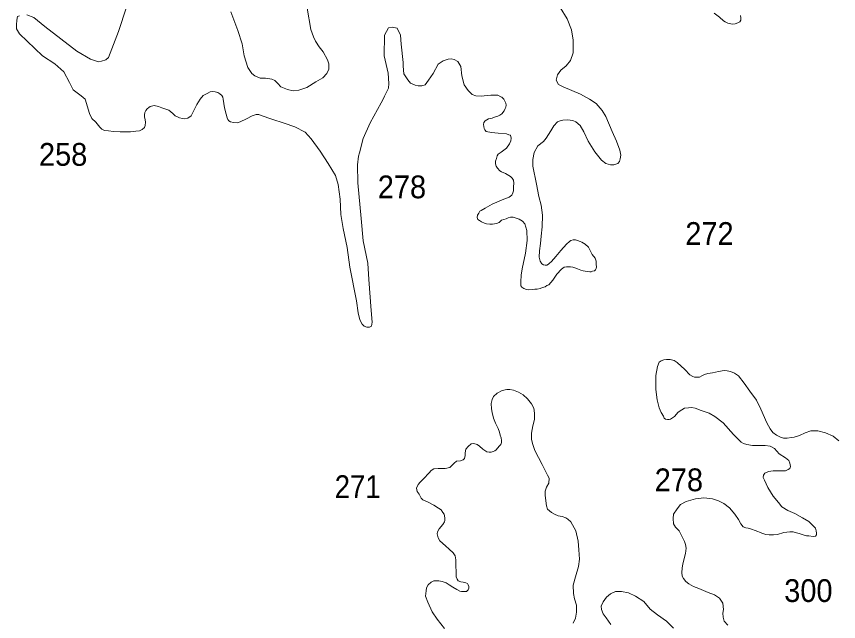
# Model space of a CAD drawing. Extents: x 445.4 to 500, y 8728.7 to 8784.
# Drawn here: x 488.29 to 494.06, y 8752.65 to 8756.9 of the extents above; entities that cross this region are included whole.
import ezdxf
from ezdxf.enums import TextEntityAlignment as Align

# ---------------------------------------------------------------- set-up
doc = ezdxf.new("R2010")
doc.units = 0
doc.header["$LTSCALE"] = 0.064
doc.layers.add('2', color=7, linetype='Continuous', lineweight=13)
doc.layers.add('21', color=7, linetype='Continuous')

msp = doc.modelspace()

# ---------------------------------------------------------------- linework, layer by layer
at = {"layer": '2'}
for points in [[(489.0659, 8756.9622), (489.011, 8756.7916), (488.9392, 8756.609), (488.9221, 8756.5919), (488.8913, 8756.5833), (488.8708, 8756.5799), (488.8144, 8756.5987), (488.717, 8756.6533), (488.4931, 8756.8275), (488.4167, 8756.8915), (488.3672, 8756.9086)], [(490.3337, 8756.9563), (490.3613, 8756.8059), (490.3793, 8756.7552), (490.3937, 8756.7232), (490.4192, 8756.6834), (490.4479, 8756.6491), (490.4778, 8756.5938), (490.4867, 8756.5639), (490.4856, 8756.5285), (490.4723, 8756.4976), (490.4446, 8756.4666), (490.3959, 8756.4378), (490.3313, 8756.3995), (490.276, 8756.3807), (490.2372, 8756.3752), (490.1973, 8756.384), (490.1486, 8756.4039), (490.1276, 8756.4271), (490.1077, 8756.447), (490.0866, 8756.457), (490.0412, 8756.4636), (490.0036, 8756.4636), (489.9664, 8756.4796), (489.9454, 8756.4973), (489.9188, 8756.5393), (489.8911, 8756.6223), (489.8779, 8756.7063), (489.8478, 8756.799), (489.7991, 8756.9306)], [(492.514, 8755.8649), (492.5273, 8755.8793), (492.5321, 8755.8985), (492.5357, 8755.9236), (492.5285, 8755.9584), (492.5056, 8756.022), (492.4756, 8756.0904), (492.4311, 8756.1956), (492.4047, 8756.2364), (492.3626, 8756.2856), (492.3158, 8756.3168), (492.2536, 8756.3531), (492.1307, 8756.4026), (492.0983, 8756.4198), (492.0832, 8756.45), (492.0919, 8756.4888), (492.1156, 8756.5211), (492.1522, 8756.5512), (492.1824, 8756.5878), (492.2018, 8756.6416), (492.2018, 8756.7316), (492.1889, 8756.8026), (492.1587, 8756.8801), (492.1113, 8756.9598)], [(493.192, 8756.9219), (493.2278, 8756.8919), (493.2568, 8756.8668), (493.2684, 8756.8591), (493.2878, 8756.8514), (493.3187, 8756.8446), (493.3381, 8756.8465), (493.3468, 8756.8485), (493.3613, 8756.8543), (493.371, 8756.861), (493.3778, 8756.8716), (493.3787, 8756.8871), (493.3768, 8756.9045)], [(488.3142, 8756.9018), (488.3022, 8756.8966), (488.2971, 8756.8727), (488.2937, 8756.8386), (488.2937, 8756.8113), (488.3142, 8756.7754), (488.4772, 8756.6206), (488.5627, 8756.5643), (488.6259, 8756.5096), (488.6652, 8756.4345), (488.6926, 8756.3833), (488.749, 8756.3406), (488.7753, 8756.3169), (488.8073, 8756.217), (488.8237, 8756.1808), (488.8509, 8756.1554), (488.8781, 8756.1211), (488.8926, 8756.1066), (488.9107, 8756.0975), (488.9397, 8756.0939), (488.976, 8756.0903), (489.0213, 8756.0885), (489.063, 8756.0885), (489.0939, 8756.0885), (489.1319, 8756.0921), (489.1573, 8756.0939), (489.1773, 8756.103), (489.1918, 8756.1174), (489.1972, 8756.1319), (489.199, 8756.1554), (489.1972, 8756.1717), (489.1936, 8756.1935), (489.1918, 8756.2061), (489.1954, 8756.2242)], [(490.8781, 8756.3371), (490.9042, 8756.3938), (490.9081, 8756.4266), (490.9023, 8756.4997), (490.8753, 8756.621), (490.8773, 8756.7653), (490.9061, 8756.8173), (490.9312, 8756.8231), (490.9658, 8756.8154), (490.9889, 8756.7672), (490.9947, 8756.7037), (491.0073, 8756.5736), (491.0082, 8756.5478), (491.0139, 8756.4958), (491.0409, 8756.4516)], [(491.0409, 8756.4516), (491.0597, 8756.4282), (491.0914, 8756.4144), (491.1132, 8756.4104), (491.139, 8756.4104), (491.1627, 8756.4164), (491.1865, 8756.45), (491.2182, 8756.4974), (491.2539, 8756.5627), (491.2677, 8756.5726), (491.2895, 8756.5864), (491.3232, 8756.5983), (491.345, 8756.6003), (491.3668, 8756.5963), (491.3925, 8756.5805), (491.4123, 8756.5469), (491.4203, 8756.4796), (491.4361, 8756.4164), (491.4639, 8756.3788), (491.4936, 8756.3491), (491.5173, 8756.3393), (491.555, 8756.3373), (491.5768, 8756.3393), (491.6243, 8756.3452), (491.6481, 8756.3452), (491.6739, 8756.3452), (491.6937, 8756.3333), (491.7016, 8756.3313), (491.7149, 8756.3168), (491.7239, 8756.2989), (491.7292, 8756.2884), (491.7315, 8756.2741), (491.73, 8756.2612), (491.7232, 8756.2507), (491.7171, 8756.2349), (491.7005, 8756.2138), (491.6862, 8756.204), (491.6718, 8756.1979), (491.6492, 8756.1896), (491.634, 8756.1844), (491.6227, 8756.1813), (491.6076, 8756.1776), (491.585, 8756.164), (491.5751, 8756.1534), (491.5729, 8756.1399), (491.5751, 8756.1248), (491.5766, 8756.1097), (491.5805, 8756.1025), (491.5901, 8756.0893), (491.6274, 8756.0821), (491.6755, 8756.0785), (491.7332, 8756.0737), (491.75, 8756.0665), (491.762, 8756.0629), (491.7668, 8756.0425), (491.7644, 8756.0233), (491.7548, 8756.003), (491.7344, 8755.9718), (491.6959, 8755.9442), (491.6755, 8755.931), (491.6683, 8755.9178), (491.6623, 8755.901), (491.6574, 8755.8818), (491.6574, 8755.8638), (491.6611, 8755.847), (491.6707, 8755.8326), (491.6863, 8755.8146), (491.6995, 8755.8062), (491.7272, 8755.7942), (491.7623, 8755.7732), (491.7743, 8755.7612), (491.7827, 8755.7481), (491.7851, 8755.7265), (491.7839, 8755.7013), (491.7839, 8755.6737), (491.7791, 8755.6581), (491.7719, 8755.6437), (491.7515, 8755.6293), (491.7142, 8755.6137), (491.6322, 8755.5793), (491.5829, 8755.5505), (491.5564, 8755.5361), (491.5456, 8755.5301), (491.5396, 8755.5169), (491.5312, 8755.5013), (491.5288, 8755.4858), (491.5324, 8755.4726), (491.5432, 8755.4642), (491.5588, 8755.4558), (491.5781, 8755.4462), (491.5925, 8755.4414), (491.6165, 8755.439), (491.6358, 8755.439), (491.6634, 8755.4426), (491.6826, 8755.4498), (491.6995, 8755.4666), (491.7319, 8755.4774), (491.7451, 8755.4846), (491.7608, 8755.487), (491.78, 8755.487), (491.7956, 8755.4834)], [(489.1954, 8756.2242), (489.2027, 8756.2369), (489.2117, 8756.2496), (489.2226, 8756.2586), (489.2335, 8756.2658), (489.2607, 8756.2713), (489.2915, 8756.2658), (489.3151, 8756.2568), (489.3641, 8756.2387), (489.3905, 8756.2171), (489.4068, 8756.2008), (489.4231, 8756.1935), (489.4394, 8756.1863), (489.4594, 8756.1809), (489.4757, 8756.179), (489.4957, 8756.1827), (489.521, 8756.199), (489.5609, 8756.2786), (489.5827, 8756.3168), (489.6055, 8756.3415), (489.6332, 8756.3573), (489.653, 8756.3692), (489.6669, 8756.3712), (489.6887, 8756.3692), (489.7065, 8756.3633), (489.7204, 8756.3554), (489.7362, 8756.3415), (489.7422, 8756.3316), (489.7459, 8756.3168), (489.7532, 8756.2551), (489.7658, 8756.2116), (489.7731, 8756.1863), (489.7785, 8756.1736), (489.784, 8756.1646), (489.7967, 8756.1573), (489.8184, 8756.1519), (489.842, 8756.1501), (489.8638, 8756.1573), (489.9091, 8756.179), (489.9472, 8756.2008), (489.9762, 8756.208), (489.9943, 8756.208), (490.0107, 8756.2026), (490.0868, 8756.1772), (490.172, 8756.1483), (490.2482, 8756.1229), (490.3198, 8756.0846), (490.3633, 8756.0393), (490.425, 8755.9525), (490.483, 8755.8656), (490.5343, 8755.7813), (490.5524, 8755.718), (490.5651, 8755.6148), (490.5705, 8755.5071), (490.5868, 8755.4093), (490.6159, 8755.2754), (490.6343, 8755.1366), (490.6796, 8754.8995), (490.6923, 8754.8153), (490.7032, 8754.7664), (490.7213, 8754.7375), (490.734, 8754.723), (490.7539, 8754.7157), (490.7721, 8754.7157), (490.7866, 8754.723), (490.7902, 8754.7501), (490.7848, 8754.8334), (490.7666, 8755.0506), (490.7594, 8755.1641), (490.7286, 8755.3216), (490.7141, 8755.479), (490.6905, 8755.7284), (490.6868, 8755.8551), (490.6959, 8755.9167), (490.7013, 8755.9402), (490.7268, 8756.0411), (490.7775, 8756.1497), (490.8537, 8756.2909), (490.8682, 8756.3168), (490.8781, 8756.3371)], [(491.7956, 8755.4834), (491.8232, 8755.475), (491.8449, 8755.4606), (491.8629, 8755.4414), (491.8761, 8755.3934), (491.8791, 8755.3233), (491.8682, 8755.2358), (491.8442, 8755.1247), (491.837, 8755.08), (491.8346, 8755.0332), (491.8334, 8755.0068), (491.8406, 8754.996), (491.8562, 8754.9864), (491.8742, 8754.9804), (491.891, 8754.978), (491.9139, 8754.9792), (491.9331, 8754.9816), (491.9487, 8754.9828), (491.9692, 8754.9864), (491.986, 8754.9948), (492.004, 8754.9996), (492.0172, 8755.008), (492.0305, 8755.014), (492.0593, 8755.0452), (492.0869, 8755.0872), (492.1206, 8755.1232), (492.1386, 8755.1363), (492.1554, 8755.1387), (492.1687, 8755.1399), (492.1831, 8755.1399), (492.1999, 8755.1375), (492.2143, 8755.1328), (492.2324, 8755.1244), (492.2564, 8755.116), (492.2708, 8755.1112), (492.2852, 8755.1088), (492.3021, 8755.1064), (492.3177, 8755.1052), (492.3285, 8755.1052), (492.3381, 8755.1088), (492.3525, 8755.1112), (492.3586, 8755.1184), (492.3622, 8755.128), (492.3646, 8755.1399), (492.3634, 8755.1555), (492.3622, 8755.1783), (492.3549, 8755.1999), (492.3357, 8755.2263), (492.3095, 8755.2764), (492.2855, 8755.2991), (492.2627, 8755.3123), (492.2518, 8755.3183), (492.2314, 8755.3231), (492.2182, 8755.3279), (492.2014, 8755.3291), (492.1845, 8755.3243), (492.1749, 8755.3171), (492.1545, 8755.2991), (492.1148, 8755.2536), (492.08, 8755.2116), (492.0499, 8755.1768), (492.0343, 8755.1636), (492.0295, 8755.1588), (492.0163, 8755.1516), (492.0055, 8755.1516), (491.9934, 8755.1528), (491.9814, 8755.16), (491.9706, 8755.1792), (491.9622, 8755.2068), (491.9646, 8755.2524), (491.9718, 8755.3039), (491.9778, 8755.3555), (491.985, 8755.421), (491.9862, 8755.5026), (491.9778, 8755.5721), (491.961, 8755.6321), (491.9441, 8755.7197), (491.9176, 8755.8454), (491.9176, 8755.8922), (491.9272, 8755.9426), (491.9525, 8755.9881), (491.9933, 8756.0205), (492.0126, 8756.044), (492.0439, 8756.0944), (492.0667, 8756.1292), (492.0907, 8756.1568), (492.11, 8756.1652), (492.1292, 8756.1688), (492.1628, 8756.1712), (492.1797, 8756.17), (492.2001, 8756.1664), (492.2193, 8756.1568), (492.2506, 8756.1328), (492.277, 8756.0872), (492.3071, 8756.0224), (492.3527, 8755.9469), (492.3996, 8755.8881), (492.4311, 8755.8661), (492.4636, 8755.8553), (492.4864, 8755.8553), (492.514, 8755.8649)], [(494.0663, 8753.9179), (494.0268, 8753.9499), (493.9722, 8753.9743), (493.9195, 8753.9874), (493.8706, 8753.9874), (493.8291, 8753.9724), (493.7896, 8753.9555), (493.752, 8753.9442), (493.735, 8753.9405), (493.7049, 8753.9367), (493.6786, 8753.9367), (493.656, 8753.9423), (493.6278, 8753.9574), (493.6033, 8753.9762), (493.5845, 8754.0006), (493.5619, 8754.0438), (493.5198, 8754.1404), (493.4878, 8754.2024), (493.4426, 8754.2663), (493.4012, 8754.3226), (493.3631, 8754.3745), (493.3348, 8754.3914), (493.3066, 8754.4046), (493.2821, 8754.4083), (493.2614, 8754.4102), (493.2219, 8754.4046), (493.1805, 8754.3952), (493.1466, 8754.3896), (493.124, 8754.3839), (493.1052, 8754.3745), (493.0883, 8754.3651), (493.0732, 8754.3651), (493.0525, 8754.3651), (493.0412, 8754.3689), (493.0205, 8754.382), (492.9847, 8754.4177), (492.932, 8754.4666), (492.9108, 8754.4815), (492.8825, 8754.489), (492.8562, 8754.489), (492.8374, 8754.4872), (492.8204, 8754.4796), (492.8054, 8754.4702), (492.7941, 8754.4402), (492.7828, 8754.3763), (492.7828, 8754.2767), (492.7903, 8754.2053), (492.8054, 8754.149), (492.8185, 8754.117), (492.8356, 8754.0917), (492.8413, 8754.0766), (492.8507, 8754.0691), (492.8639, 8754.0673), (492.8751, 8754.0673), (492.8846, 8754.0691), (492.8996, 8754.0785), (492.9128, 8754.0879), (492.9391, 8754.118)], [(492.2026, 8752.6363), (492.2171, 8752.6716), (492.2254, 8752.713), (492.2254, 8752.7628), (492.2109, 8752.8084), (492.2046, 8752.8457), (492.2026, 8752.9037), (492.2171, 8752.963), (492.2399, 8753.0355), (492.2462, 8753.0853), (492.242, 8753.1516), (492.2358, 8753.2138), (492.2192, 8753.2864), (492.1859, 8753.3476), (492.1651, 8753.3683), (492.1506, 8753.3766), (492.1236, 8753.3849), (492.0966, 8753.3911), (492.0696, 8753.4015), (492.0488, 8753.4139), (492.0219, 8753.4367), (492.0156, 8753.4616), (492.0094, 8753.4968), (492.0052, 8753.5362), (492.0052, 8753.5631), (492.0156, 8753.5922), (492.0302, 8753.6191), (492.0322, 8753.6543), (492.0215, 8753.6766), (491.9841, 8753.7512), (491.9322, 8753.8487), (491.9164, 8753.8985), (491.9101, 8753.9281), (491.9101, 8753.9704), (491.9186, 8754.0232), (491.9292, 8754.0676), (491.9313, 8754.112), (491.9249, 8754.1458), (491.9101, 8754.1775), (491.8804, 8754.2113), (491.8508, 8754.2409), (491.8169, 8754.2599), (491.783, 8754.2726), (491.7576, 8754.2768), (491.7365, 8754.2768), (491.7026, 8754.2705), (491.6687, 8754.2515), (491.6433, 8754.2282), (491.6327, 8754.2071), (491.6264, 8754.1796), (491.6285, 8754.1416), (491.6327, 8754.1162), (491.6433, 8754.0761), (491.656, 8754.0422)], [(492.9391, 8754.118), (492.9636, 8754.1349), (492.9843, 8754.1462), (493.0107, 8754.1499), (493.0332, 8754.1518), (493.0577, 8754.1462), (493.101, 8754.1311), (493.1556, 8754.1123), (493.197, 8754.0879), (493.2535, 8754.0447), (493.3269, 8753.962), (493.3815, 8753.9076), (493.3965, 8753.8982), (493.421, 8753.8906), (493.4605, 8753.885), (493.5066, 8753.8848), (493.5499, 8753.8848), (493.5837, 8753.881), (493.6139, 8753.8641), (493.6477, 8753.8266), (493.691, 8753.7984), (493.7155, 8753.7796), (493.723, 8753.7608), (493.7268, 8753.7364), (493.723, 8753.7239), (493.7098, 8753.7164), (493.691, 8753.707), (493.6533, 8753.707), (493.627, 8753.707), (493.6063, 8753.707), (493.5893, 8753.7051), (493.5724, 8753.7014), (493.5479, 8753.6901), (493.5366, 8753.677), (493.5348, 8753.6601), (493.5442, 8753.6413), (493.5686, 8753.5905), (493.6044, 8753.5285), (493.642, 8753.4853), (493.6665, 8753.4534), (493.7079, 8753.429), (493.7569, 8753.4064), (493.8114, 8753.3764), (493.857, 8753.3506), (493.8815, 8753.3262), (493.8909, 8753.3149), (493.9022, 8753.3037), (493.9078, 8753.2849), (493.9097, 8753.268), (493.9097, 8753.2567), (493.9022, 8753.2473), (493.8852, 8753.2454), (493.857, 8753.2492), (493.8401, 8753.2511), (493.8156, 8753.2567), (493.7874, 8753.2661), (493.7685, 8753.2717), (493.7459, 8753.2792), (493.7234, 8753.2792), (493.6801, 8753.2736), (493.6368, 8753.2605), (493.6085, 8753.2567), (493.5784, 8753.2567), (493.554, 8753.2586), (493.5257, 8753.268), (493.5107, 8753.2755), (493.4975, 8753.2811), (493.4787, 8753.2868), (493.4542, 8753.2962), (493.4297, 8753.3037), (493.4128, 8753.3074), (493.3959, 8753.3131), (493.3789, 8753.3337), (493.362, 8753.3657), (493.3375, 8753.4032), (493.298, 8753.4465), (493.2603, 8753.4765), (493.2214, 8753.4962), (493.18, 8753.5094), (493.1179, 8753.5169), (493.0595, 8753.5094), (492.9955, 8753.4924), (492.956, 8753.4699), (492.9315, 8753.4398), (492.9052, 8753.4023), (492.9033, 8753.3722), (492.907, 8753.3346), (492.9202, 8753.3121), (492.9447, 8753.2858), (492.9598, 8753.2576), (492.9824, 8753.2114), (492.9899, 8753.1888), (492.9956, 8753.1644), (492.9899, 8753.125), (492.9711, 8753.0536), (492.9658, 8753.0227), (492.9639, 8752.9926), (492.9658, 8752.9663), (492.9771, 8752.9494), (492.9921, 8752.9306), (493.0147, 8752.9119)], [(491.656, 8754.0422), (491.6751, 8754.0042), (491.6856, 8753.9788), (491.6899, 8753.9577), (491.6962, 8753.9387), (491.6984, 8753.9196), (491.6984, 8753.9048), (491.6941, 8753.8922), (491.6856, 8753.8816), (491.6708, 8753.8647), (491.6602, 8753.8541), (491.6518, 8753.8478), (491.6391, 8753.8414), (491.6264, 8753.8372), (491.6115, 8753.8372), (491.5946, 8753.8393), (491.5664, 8753.8598), (491.5431, 8753.881), (491.5282, 8753.8916), (491.5048, 8753.898), (491.4857, 8753.8959), (491.4644, 8753.8768), (491.4474, 8753.8577), (491.4432, 8753.8322), (491.4432, 8753.8153), (491.4389, 8753.7941), (491.4304, 8753.7835), (491.4113, 8753.7771), (491.3837, 8753.775), (491.3667, 8753.7601), (491.3497, 8753.7432), (491.337, 8753.7304), (491.303, 8753.7241), (491.2753, 8753.722), (491.2541, 8753.7241), (491.2243, 8753.7198), (491.2052, 8753.7092), (491.1904, 8753.6923), (491.1521, 8753.6498), (491.1283, 8753.6271), (491.1134, 8753.6101), (491.1028, 8753.5847), (491.107, 8753.5614), (491.1198, 8753.5423), (491.1346, 8753.5147), (491.1453, 8753.5041), (491.1835, 8753.4871), (491.2239, 8753.4659), (491.2557, 8753.4447), (491.2749, 8753.432), (491.2876, 8753.415), (491.2961, 8753.4023), (491.3004, 8753.3768), (491.3004, 8753.3578), (491.2982, 8753.3493), (491.2876, 8753.3302), (491.2621, 8753.2984), (491.2494, 8753.2793), (491.2472, 8753.2644), (491.2536, 8753.2369), (491.2664, 8753.2157), (491.3046, 8753.1796), (491.3322, 8753.1563), (491.3604, 8753.1317), (491.3731, 8753.1104), (491.3774, 8753.0808), (491.3774, 8753.0362), (491.3795, 8753.0002), (491.3795, 8752.962), (491.388, 8752.945), (491.3944, 8752.9344), (491.4135, 8752.928), (491.4284, 8752.9238), (491.4475, 8752.9196), (491.4602, 8752.9153), (491.4645, 8752.9068), (491.4687, 8752.8941), (491.4687, 8752.8835), (491.4645, 8752.8708), (491.4539, 8752.8602), (491.4369, 8752.8581), (491.4177, 8752.8581), (491.4071, 8752.8623), (491.3859, 8752.8729), (491.3561, 8752.8899), (491.3306, 8752.9068), (491.3094, 8752.9196), (491.2818, 8752.9302), (491.2584, 8752.9344), (491.2244, 8752.9344), (491.2053, 8752.9238), (491.184, 8752.9068), (491.1713, 8752.8856), (491.1692, 8752.8644), (491.1649, 8752.8262), (491.1819, 8752.7838), (491.2111, 8752.7168), (491.2472, 8752.6638), (491.2982, 8752.6001)], [(493.0147, 8752.9119), (493.0467, 8752.8949), (493.0844, 8752.8799), (493.1502, 8752.8517), (493.1935, 8752.8348), (493.2293, 8752.8123), (493.2519, 8752.7766), (493.256, 8752.7325), (493.2523, 8752.7062), (493.2541, 8752.678), (493.2617, 8752.6517), (493.288, 8752.6216)], [(492.7415, 8752.7361), (492.6981, 8752.788), (492.6396, 8752.827), (492.5897, 8752.8487), (492.5398, 8752.8595), (492.4986, 8752.8595), (492.4639, 8752.8422), (492.4357, 8752.8205), (492.4118, 8752.7859), (492.3988, 8752.7556), (492.401, 8752.7317), (492.4118, 8752.7014), (492.4335, 8752.6733), (492.4661, 8752.6278)], [(492.9069, 8752.6026), (492.857, 8752.6503), (492.7941, 8752.6957), (492.7415, 8752.7361)]]:
    msp.add_lwpolyline(points, dxfattribs=at)

# ---------------------------------------------------------------- texts
at = {"layer": '21', "width": 0.95}
msp.add_text('258', height=0.16, dxfattribs=at).set_placement((488.791, 8755.849), align=Align.RIGHT)
at = {"layer": '21'}
for s, width, p in [('278', 0.95, (490.8302, 8755.6208)), ('272', 0.95, (492.9888, 8755.2932)), ('278', 0.95, (492.774, 8753.5634)), ('271', 0.9, (490.5282, 8753.5158)), ('300', 0.95, (493.6832, 8752.7855))]:
    msp.add_text(s, height=0.16, dxfattribs=dict(at, width=width)).set_placement(p)

doc.saveas('drawing.dxf')
